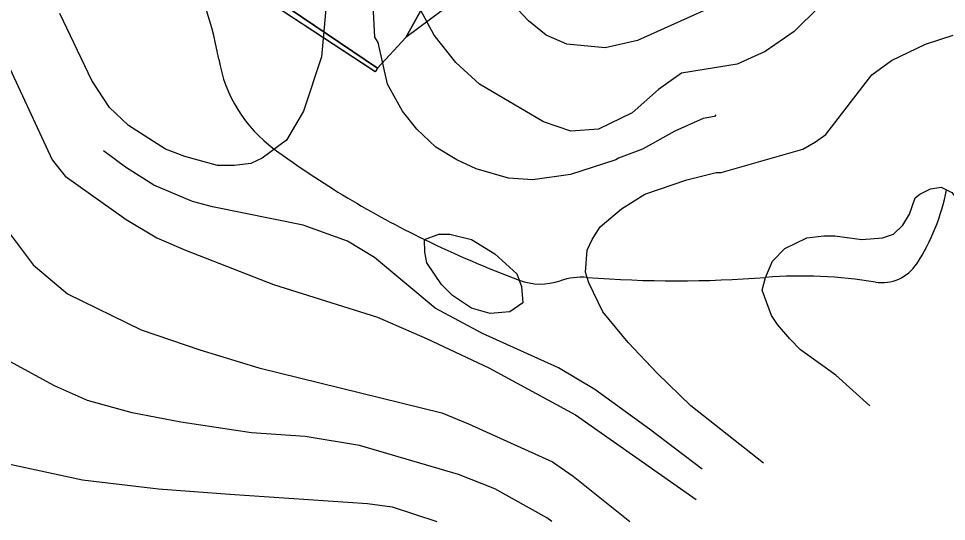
# Model space of a CAD drawing. Extents: x -510989 to -501240, y -1184665 to -1176089.
# Drawn here: x -510569 to -510055, y -1181708 to -1181430 of the extents above; entities that cross this region are included whole.
import ezdxf

# ---------------------------------------------------------------- set-up
doc = ezdxf.new("R2010")
doc.units = 0
for name, color, linetype in [('lesni_pozemek', 7, 'Continuous'), ('NAVRH_rozvodnice', 7, 'Continuous'), ('orna_puda', 7, 'Continuous'), ('ostatni_plocha_x_ostatni_komunikace', 7, 'Continuous'), ('popis', 7, 'Continuous'), ('STAV_povodi', 7, 'Continuous'), ('vrstevnice_01', 7, 'Continuous'), ('vrstevnice_02', 7, 'Continuous'), ('vrstevnice_03', 7, 'Continuous')]:
    doc.layers.add(name, color=color, linetype=linetype)

msp = doc.modelspace()

# ---------------------------------------------------------------- linework, layer by layer
at = {"layer": 'lesni_pozemek'}
msp.add_lwpolyline([(-510315.04, -1181310.22), (-510303.9, -1181308.46), (-510308.8, -1181367.58), (-510313.99, -1181410.15), (-510354.3, -1181440.3), (-510325.93, -1181388.95), (-510360.01, -1181381.65), (-510372.94, -1181348.66), (-510314.35, -1181325.7)], close=True, dxfattribs=at)
at = {"layer": 'NAVRH_rozvodnice'}
for centre, radius, start, end in [((-510645.06, -1181484.35), 190.03, 9.7166, 52.2958), ((-510380.92, -1181439.12), 77.96, 189.7166, 233.7667), ((-510110.52, -1181070.11), 535.44, 233.7667, 244.1579), ((-510165.55, -1181503.95), 112.3, 326.7951, 349.4545), ((-510070.72, -1180987.93), 626.75, 244.15786, 249.37373), ((-510090.81, -1181552.86), 22.99, 260.8346, 326.7951), ((-510279.66, -1181543.04), 33.61, 249.3737, 288.7043), ((-510256.81, -1181610.53), 37.64, 85.6504, 108.7043), ((-510204.57, -1180923.75), 651.12, 265.65039, 274.34961), ((-510135.61, -1181830.48), 258.22, 80.8346, 94.3496)]:
    msp.add_arc(centre, radius, start, end, dxfattribs=at)
at = {"layer": 'orna_puda'}
msp.add_lwpolyline([(-510281.1, -1181160.69), (-510251, -1181288.03), (-510279.31, -1181294.53), (-510278.61, -1181304.45), (-510300.88, -1181307.98), (-510303.9, -1181308.46), (-510315.04, -1181310.22), (-510314.35, -1181325.7), (-510372.94, -1181348.66), (-510360.01, -1181381.65), (-510325.93, -1181388.95), (-510354.3, -1181440.3), (-510369.89, -1181457.14), (-510452.88, -1181401.01), (-510531.48, -1181338.64), (-510613.69, -1181246.08), (-510634.89, -1181221.39), (-510514.43, -1181142.06), (-510477.01, -1181203.94), (-510466.68, -1181202.97), (-510423.7, -1181191), (-510379.26, -1181178.63), (-510333.72, -1181165.95), (-510328.23, -1181165.4)], close=True, dxfattribs=at)
at = {"layer": 'ostatni_plocha_x_ostatni_komunikace'}
msp.add_lwpolyline([(-510727.55, -1181014.91), (-510724.51, -1181015.07), (-510721.1, -1181053.89), (-510720.52, -1181062.49), (-510717.45, -1181107.68), (-510710.66, -1181133.17), (-510634.89, -1181221.39), (-510613.69, -1181246.08), (-510531.48, -1181338.64), (-510452.88, -1181401.01), (-510369.89, -1181457.14), (-510371.19, -1181459.27), (-510373, -1181458), (-510458, -1181402), (-510534, -1181341), (-510573, -1181295), (-510616, -1181247), (-510636.87, -1181222.69), (-510713, -1181134), (-510720, -1181110), (-510725, -1181037)], close=True, dxfattribs=at)
at = {"layer": 'popis'}
msp.add_lwpolyline([(-510334.15, -1181425.23), (-510354.3, -1181440.3), (-510369.89, -1181457.14), (-510371.19, -1181459.27), (-510458, -1181402)], dxfattribs=at)
at = {"layer": 'STAV_povodi'}
for centre, radius, start, end in [((-510645.06, -1181484.35), 190.03, 9.7166, 52.2958), ((-510380.92, -1181439.12), 77.96, 189.7166, 233.7667), ((-510110.52, -1181070.11), 535.44, 233.7667, 244.1579), ((-510165.55, -1181503.95), 112.3, 326.7951, 349.4545), ((-510070.72, -1180987.93), 626.75, 244.15786, 249.37373), ((-510090.81, -1181552.86), 22.99, 260.8346, 326.7951), ((-510279.66, -1181543.04), 33.61, 249.3737, 288.7043), ((-510256.81, -1181610.53), 37.64, 85.6504, 108.7043), ((-510204.57, -1180923.75), 651.12, 265.65039, 274.34961), ((-510135.61, -1181830.48), 258.22, 80.8346, 94.3496)]:
    msp.add_arc(centre, radius, start, end, dxfattribs=at)
at = {"layer": 'vrstevnice_01'}
for points in [[(-510397.31, -1181412), (-510400.91, -1181451), (-510410.81, -1181481), (-510420.31, -1181497), (-510433.69, -1181507), (-510440, -1181510), (-510449.31, -1181511), (-510458.41, -1181511), (-510476.59, -1181506), (-510487.19, -1181502), (-510507.69, -1181489), (-510518.19, -1181479), (-510528, -1181464), (-510545.69, -1181427)], [(-510183.81, -1181423), (-510226.09, -1181442), (-510244, -1181446), (-510265.19, -1181444), (-510276.69, -1181439), (-510286.31, -1181431), (-510294.91, -1181422)], [(-510231.31, -1181609), (-510245.19, -1181592), (-510253, -1181576), (-510254.91, -1181570), (-510253.91, -1181558), (-510251.09, -1181552), (-510246.69, -1181545), (-510235, -1181535), (-510222, -1181527), (-510198.81, -1181519), (-510182.5, -1181515), (-510179.69, -1181515), (-510134.59, -1181502), (-510127.59, -1181498), (-510121.81, -1181494), (-510096.5, -1181461), (-510085.5, -1181453), (-510066.81, -1181444), (-510051.5, -1181439)], [(-510573.09, -1181549), (-510560.5, -1181566), (-510541.5, -1181582), (-510500.59, -1181602), (-510468.19, -1181613), (-510435.59, -1181623), (-510334.31, -1181648), (-510319.59, -1181654), (-510273.09, -1181675), (-510261.59, -1181683), (-510230.27, -1181708)], [(-510318, -1181552), (-510305, -1181560), (-510292.81, -1181571), (-510290.19, -1181578), (-510289.59, -1181587), (-510296.69, -1181592), (-510307.5, -1181593), (-510317.91, -1181590), (-510328.41, -1181583), (-510334.5, -1181577), (-510342.69, -1181565), (-510343.81, -1181559), (-510343.91, -1181552), (-510336, -1181549), (-510329.91, -1181549), (-510318, -1181552)], [(-510156.31, -1181675.79), (-510196.5, -1181644), (-510215.19, -1181626), (-510231.31, -1181609)], [(-510574.91, -1181676), (-510533.19, -1181685), (-510491, -1181690), (-510451.59, -1181693), (-510375.5, -1181698), (-510361.81, -1181700), (-510337.08, -1181708)]]:
    msp.add_lwpolyline(points, dxfattribs=at)
at = {"layer": 'vrstevnice_02'}
for points in [[(-510919.09, -1181226.08), (-510885.41, -1181222), (-510856.81, -1181222), (-510841.41, -1181225), (-510823.81, -1181231), (-510788.5, -1181252), (-510747, -1181283), (-510687.81, -1181318), (-510669.91, -1181333), (-510648.59, -1181354), (-510604.31, -1181408), (-510578.09, -1181447), (-510550, -1181508), (-510542.69, -1181517), (-510509, -1181541), (-510492.09, -1181551), (-510476.19, -1181558), (-510427.5, -1181577), (-510369.91, -1181595), (-510342.41, -1181607), (-510308.41, -1181623), (-510260.31, -1181649), (-510193.62, -1181695.92)], [(-510039.59, -1181375), (-510073.31, -1181386), (-510094.91, -1181396), (-510112.31, -1181410), (-510139.31, -1181437), (-510155.5, -1181448), (-510171, -1181455), (-510201.69, -1181460), (-510214.41, -1181469), (-510229, -1181482), (-510247.69, -1181491), (-510263, -1181492), (-510278.09, -1181487), (-510313.5, -1181466), (-510326.5, -1181454), (-510338.59, -1181439), (-510347.19, -1181423)], [(-510090.59, -1181551), (-510084.5, -1181549), (-510079.19, -1181544), (-510075.59, -1181538), (-510072.41, -1181529), (-510069.91, -1181527), (-510064, -1181524), (-510058.09, -1181523), (-510052.19, -1181526), (-510047.69, -1181532), (-510043.31, -1181544), (-510039.31, -1181579), (-510033.59, -1181608), (-510033.5, -1181609.53)], [(-510097.47, -1181644.05), (-510116.31, -1181627), (-510135.81, -1181613), (-510141.81, -1181607), (-510148.69, -1181599), (-510151.91, -1181594), (-510157.09, -1181580), (-510155.19, -1181573), (-510151.31, -1181564), (-510144.59, -1181557), (-510138.41, -1181554), (-510132.31, -1181551), (-510123, -1181550), (-510116.91, -1181550), (-510101.91, -1181552), (-510090.59, -1181551)], [(-510273.46, -1181708), (-510276.31, -1181706), (-510304.91, -1181690), (-510325.09, -1181682), (-510379.81, -1181666), (-510410, -1181661), (-510439.59, -1181659), (-510478.69, -1181653), (-510505.69, -1181648), (-510530.41, -1181641), (-510548.69, -1181633), (-510581.59, -1181615)]]:
    msp.add_lwpolyline(points, dxfattribs=at)
at = {"layer": 'vrstevnice_03'}
for points in [[(-510182.81, -1181483), (-510183.41, -1181484), (-510189.69, -1181485), (-510205.5, -1181492), (-510223.31, -1181502), (-510236.5, -1181507), (-510238, -1181508), (-510263.09, -1181516), (-510283.91, -1181519), (-510297.41, -1181518), (-510315.31, -1181513), (-510326.09, -1181508), (-510337.69, -1181501), (-510348.19, -1181491), (-510356.09, -1181481), (-510364.41, -1181466), (-510369.59, -1181443), (-510371.31, -1181440), (-510372.09, -1181426), (-510376.69, -1181393), (-510381, -1181377), (-510382, -1181377)], [(-510190.31, -1181679), (-510219.41, -1181657), (-510249.59, -1181635), (-510269.81, -1181623), (-510311.91, -1181604), (-510338, -1181590), (-510371.59, -1181562), (-510386.5, -1181553), (-510411, -1181544), (-510461.19, -1181534), (-510472.31, -1181531), (-510493.69, -1181522), (-510509.41, -1181512), (-510521.59, -1181503)]]:
    msp.add_lwpolyline(points, dxfattribs=at)

doc.saveas('drawing.dxf')
